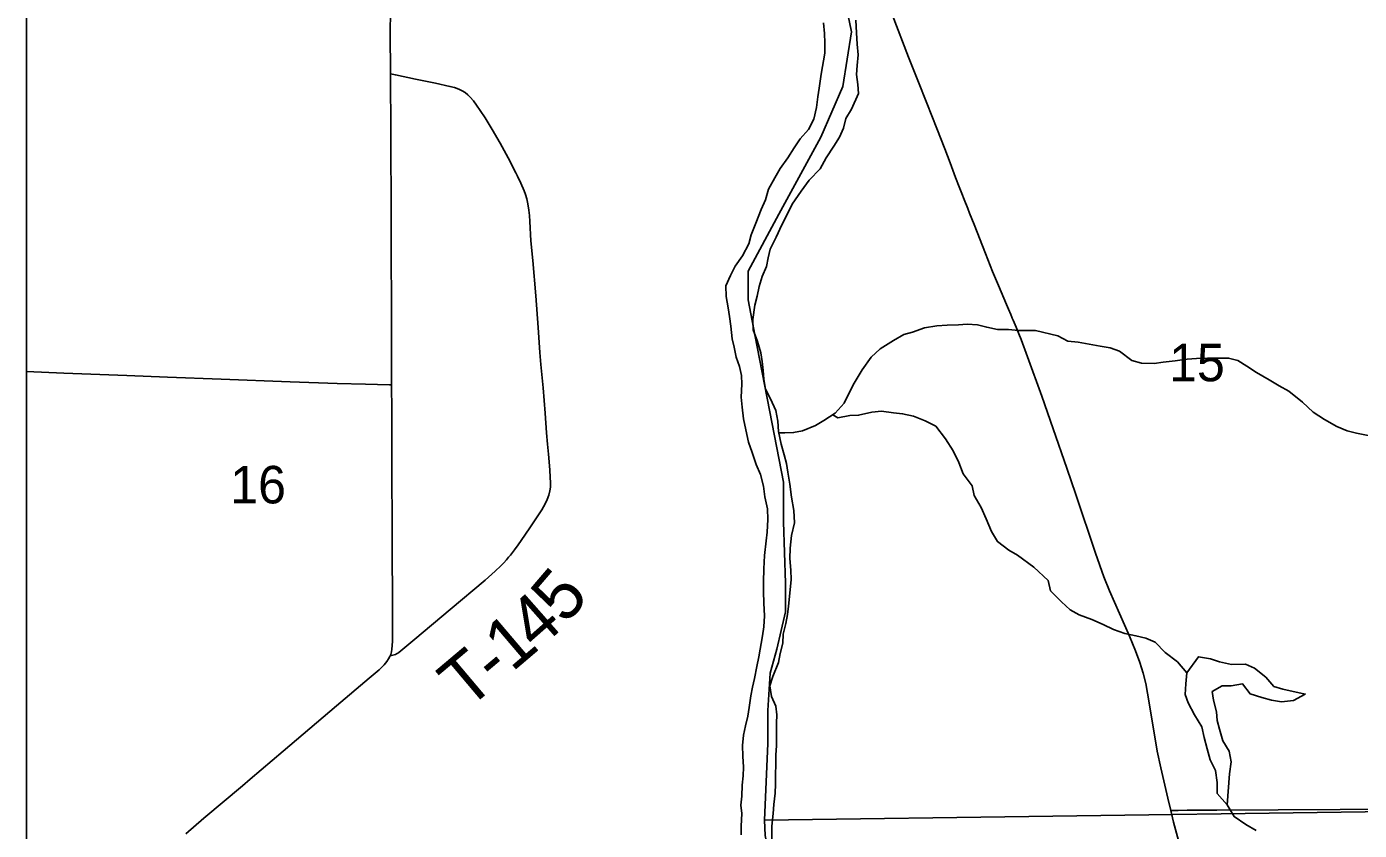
# Model space of a CAD drawing. Extents: x -8.5 to 18.7, y -20.3 to 7.
# Drawn here: x -8.459 to -5.484, y -16.948 to -15.153 of the extents above; entities that cross this region are included whole.
import ezdxf

# ---------------------------------------------------------------- set-up
doc = ezdxf.new("R2010")
doc.units = 0
for name, color, linetype in [('GM_X_Corporation', 7, 'Continuous'), ('GM_X_County_Road', 7, 'Continuous'), ('GM_X_Major_River', 7, 'Continuous'), ('GM_X_Minor_Lake', 7, 'Continuous'), ('GM_X_Minor_River', 7, 'Continuous'), ('GM_X_Section', 7, 'Continuous'), ('GM_X_Section_Text', 7, 'Continuous'), ('GM_X_Township_Road', 7, 'Continuous'), ('GM_X_Township_Road_Text', 7, 'Continuous'), ('GM_X_Unincorporated_Text', 7, 'Continuous'), ('SH_Cut_Line', 7, 'Continuous')]:
    doc.layers.add(name, color=color, linetype=linetype)

msp = doc.modelspace()

# ---------------------------------------------------------------- linework, layer by layer
at = {"layer": 'GM_X_Corporation'}
msp.add_lwpolyline([(-8.4587, -10.6981), (-8.4587, -20.262), (-0.9232, -20.262)], dxfattribs=at)
at = {"layer": 'GM_X_County_Road'}
for points in [[(-7.6468, -15.2583), (-7.6474, -15.1658), (-7.646, -15.0751)], [(-5.9046, -16.903), (-5.9112, -16.876), (-5.9271, -16.8082), (-5.9347, -16.7705), (-5.9525, -16.6626), (-5.9606, -16.6198), (-5.9662, -16.5967), (-5.9736, -16.5728), (-5.9831, -16.5471), (-5.9969, -16.5138), (-6.0417, -16.4125), (-6.0539, -16.3814), (-6.0728, -16.3288), (-6.1164, -16.1978), (-6.1368, -16.1391), (-6.1669, -16.0508), (-6.1925, -15.9781), (-6.2243, -15.8904), (-6.2386, -15.852), (-6.2436, -15.8393), (-6.2497, -15.8244), (-6.2564, -15.8085), (-6.2583, -15.8041), (-6.2593, -15.8018), (-6.2616, -15.7961), (-6.2671, -15.7836), (-6.2715, -15.7734), (-6.2894, -15.7311), (-6.3022, -15.7001), (-6.3179, -15.6595), (-6.3438, -15.5949), (-6.3488, -15.5822), (-6.3537, -15.5694), (-6.3578, -15.559), (-6.3655, -15.5393), (-6.371, -15.5255), (-6.3769, -15.5105), (-6.3848, -15.4896), (-6.397, -15.457), (-6.4088, -15.4256), (-6.4269, -15.3807), (-6.4494, -15.3241), (-6.4695, -15.2732), (-6.4901, -15.2212), (-6.5267, -15.1261)], [(-7.644, -15.9528), (-7.6442, -15.8582), (-7.6449, -15.5784), (-7.646, -15.3922), (-7.6468, -15.2583)], [(-7.6471, -16.5579), (-7.646, -16.5551), (-7.6444, -16.5492), (-7.6434, -16.543), (-7.6421, -16.5259), (-7.6418, -16.4873), (-7.6428, -16.271), (-7.6431, -16.1454), (-7.6438, -16.0111), (-7.644, -15.9528)], [(-8.1034, -16.9552), (-8.0628, -16.9204), (-7.977, -16.848), (-7.9598, -16.8336), (-7.8863, -16.7705), (-7.7672, -16.6694), (-7.6939, -16.6078), (-7.6721, -16.5894), (-7.6607, -16.5782), (-7.6543, -16.5706), (-7.6506, -16.5647), (-7.6477, -16.5594), (-7.6471, -16.5579)], [(-5.9046, -16.903), (-5.8878, -16.903), (-5.8679, -16.9028), (-5.802, -16.9024), (-5.6652, -16.902), (-5.3879, -16.9005), (-5.2225, -16.8994), (-5.1318, -16.8991), (-5.0323, -16.8988), (-4.9278, -16.8989), (-4.8799, -16.8985)], [(-5.8826, -16.9866), (-5.8982, -16.9291), (-5.9046, -16.903)]]:
    msp.add_lwpolyline(points, dxfattribs=at)
at = {"layer": 'GM_X_Major_River'}
for points in [[(-6.6061, -15.1673), (-6.6075, -15.1384)], [(-6.6795, -15.1448), (-6.6774, -15.1684), (-6.6767, -15.1889), (-6.6769, -15.2124), (-6.6848, -15.2595), (-6.6895, -15.2906), (-6.6926, -15.3095), (-6.6958, -15.3338), (-6.7013, -15.3596), (-6.7136, -15.3831), (-6.7319, -15.4035), (-6.7456, -15.4239), (-6.7594, -15.4458), (-6.7762, -15.47), (-6.7885, -15.4905), (-6.8023, -15.5162), (-6.8092, -15.5397), (-6.8192, -15.5617), (-6.8308, -15.592), (-6.8415, -15.6177), (-6.8462, -15.6382), (-6.8608, -15.6647), (-6.8768, -15.6881), (-6.8876, -15.7086), (-6.8976, -15.7321), (-6.897, -15.7556), (-6.8926, -15.7807), (-6.8897, -15.8004), (-6.8868, -15.8217), (-6.8839, -15.8498), (-6.8795, -15.8689), (-6.8751, -15.8909), (-6.8676, -15.9122), (-6.8632, -15.932), (-6.8618, -15.951), (-6.8635, -15.9806), (-6.8614, -16.0026), (-6.8585, -16.0284), (-6.8534, -16.0535), (-6.8475, -16.0809), (-6.8393, -16.1037), (-6.8304, -16.1311), (-6.8206, -16.1532), (-6.814, -16.1791), (-6.8111, -16.2026), (-6.8052, -16.23), (-6.8038, -16.2535), (-6.8055, -16.2816), (-6.8079, -16.3014), (-6.8112, -16.334), (-6.8129, -16.3636), (-6.8138, -16.3924), (-6.8139, -16.4145), (-6.8133, -16.4403), (-6.8112, -16.4684), (-6.8129, -16.4934), (-6.8161, -16.5132), (-6.8239, -16.5602), (-6.8286, -16.5814), (-6.8341, -16.6087), (-6.838, -16.6277), (-6.8419, -16.6474), (-6.8459, -16.6732), (-6.849, -16.6929), (-6.8537, -16.7142), (-6.8584, -16.7354), (-6.8608, -16.7582), (-6.8602, -16.7817), (-6.8581, -16.8068), (-6.8589, -16.8258), (-6.8614, -16.847), (-6.8623, -16.8713), (-6.8647, -16.8911), (-6.8625, -16.91), (-6.8634, -16.9381), (-6.8636, -16.9579)], [(-6.7955, -16.9841), (-6.7953, -16.9385), (-6.792, -16.9097), (-6.7904, -16.89), (-6.788, -16.8642), (-6.7871, -16.8444), (-6.787, -16.8232), (-6.7861, -16.8004), (-6.7859, -16.7799), (-6.785, -16.7579), (-6.7847, -16.7085), (-6.7838, -16.6895), (-6.786, -16.6705), (-6.7957, -16.6485), (-6.7994, -16.6249), (-6.7932, -16.6044), (-6.7801, -16.5726), (-6.7762, -16.5529), (-6.7707, -16.5294), (-6.7698, -16.5097), (-6.7636, -16.4854), (-6.7605, -16.4657), (-6.7581, -16.4467), (-6.7549, -16.4179), (-6.7517, -16.3875), (-6.753, -16.367), (-6.7551, -16.3404), (-6.7542, -16.3176), (-6.751, -16.2895), (-6.7448, -16.2607), (-6.7461, -16.2334), (-6.7513, -16.2037), (-6.7549, -16.1749), (-6.7592, -16.1475), (-6.7622, -16.1285), (-6.7673, -16.1095), (-6.774, -16.0851), (-6.7806, -16.057), (-6.782, -16.0342), (-6.7864, -16.0099), (-6.7984, -15.984), (-6.8096, -15.9627), (-6.8133, -15.9399), (-6.8146, -15.9209), (-6.8168, -15.9011), (-6.8197, -15.8814), (-6.8271, -15.8563), (-6.8368, -15.8304), (-6.8374, -15.8068), (-6.8334, -15.775), (-6.828, -15.7552), (-6.8233, -15.7333), (-6.8164, -15.7113), (-6.8071, -15.6885), (-6.8032, -15.6696), (-6.7986, -15.6499), (-6.7855, -15.6234), (-6.7732, -15.5953), (-6.7625, -15.5757), (-6.7494, -15.5492), (-6.7296, -15.5204), (-6.712, -15.4962), (-6.6876, -15.4705), (-6.6738, -15.4463), (-6.657, -15.4199), (-6.644, -15.4002), (-6.6355, -15.3797), (-6.6301, -15.3585), (-6.6171, -15.3373), (-6.6017, -15.3025), (-6.6031, -15.282), (-6.606, -15.2599), (-6.6043, -15.2402), (-6.6027, -15.2159), (-6.6048, -15.1923), (-6.6061, -15.1673)]]:
    msp.add_lwpolyline(points, dxfattribs=at)
at = {"layer": 'GM_X_Minor_Lake'}
for points in [[(-5.7789, -16.8904), (-5.7732, -16.8214), (-5.77, -16.7949), (-5.7744, -16.7706), (-5.7887, -16.7477), (-5.7961, -16.7219), (-5.8013, -16.7022), (-5.8027, -16.6832), (-5.8093, -16.6566), (-5.8123, -16.6376), (-5.7902, -16.6249), (-5.7698, -16.625), (-5.7441, -16.6206), (-5.7275, -16.6427), (-5.7011, -16.6511), (-5.6799, -16.6566), (-5.6573, -16.6605), (-5.6308, -16.6576), (-5.6042, -16.6433), (-5.6541, -16.6324), (-5.6745, -16.6263), (-5.6925, -16.6057), (-5.7174, -16.5851), (-5.7377, -16.5766), (-5.7688, -16.5772), (-5.796, -16.571), (-5.8156, -16.5648), (-5.8428, -16.5601), (-5.8688, -16.5956)], [(-5.8688, -16.5956), (-5.8712, -16.6206), (-5.8721, -16.6441), (-5.8661, -16.6631), (-5.8519, -16.6897), (-5.8354, -16.7164), (-5.8303, -16.7399), (-5.8236, -16.7658), (-5.8169, -16.7901), (-5.805, -16.8136), (-5.8013, -16.841), (-5.8007, -16.8652), (-5.7789, -16.8904)]]:
    msp.add_lwpolyline(points, dxfattribs=at)
at = {"layer": 'GM_X_Minor_River'}
for points in [[(-6.7799, -16.0602), (-6.7663, -16.0601), (-6.7466, -16.0595), (-6.7268, -16.0558), (-6.698, -16.0438), (-6.679, -16.0325), (-6.6539, -16.016), (-6.634, -15.9941), (-6.6225, -15.9706), (-6.611, -15.9494), (-6.5934, -15.9191), (-6.5735, -15.8912), (-6.553, -15.8723), (-6.5233, -15.8542), (-6.5005, -15.8407), (-6.4808, -15.8355), (-6.4542, -15.8258), (-6.4269, -15.8214), (-6.4034, -15.82), (-6.3784, -15.8187), (-6.3594, -15.8172), (-6.3359, -15.8189), (-6.3155, -15.8243), (-6.2913, -15.829), (-6.2671, -15.8292), (-6.2444, -15.8316), (-6.2067, -15.8315)], [(-6.2067, -15.8315), (-6.1565, -15.8431), (-6.1346, -15.8553), (-6.1112, -15.8577), (-6.087, -15.8617), (-6.062, -15.8663), (-6.0401, -15.8703), (-6.019, -15.878), (-5.9918, -15.8986), (-5.9699, -15.9048), (-5.9419, -15.9049), (-5.9215, -15.902), (-5.895, -15.8991), (-5.8677, -15.8955), (-5.8473, -15.8941), (-5.8223, -15.8935), (-5.7989, -15.8936), (-5.7754, -15.893), (-5.755, -15.8984), (-5.7346, -15.9114), (-5.7135, -15.9252), (-5.6849, -15.942), (-5.6623, -15.955), (-5.6411, -15.9673), (-5.6103, -15.9917), (-5.5869, -16.0139), (-5.5613, -16.0299), (-5.5341, -16.046), (-5.5107, -16.0553), (-5.4903, -16.0607), (-5.4639, -16.0661)], [(-6.6593, -16.0196), (-6.6479, -16.0267), (-6.6213, -16.0215), (-6.6016, -16.0208), (-6.572, -16.0142), (-6.55, -16.012), (-6.5236, -16.0152), (-6.5031, -16.0176), (-6.4789, -16.0231), (-6.4532, -16.0331), (-6.429, -16.0454), (-6.4072, -16.0736), (-6.3907, -16.1003), (-6.378, -16.1262), (-6.3683, -16.1513), (-6.348, -16.178), (-6.3436, -16.2001), (-6.3279, -16.2267), (-6.3167, -16.2519), (-6.3047, -16.28), (-6.2912, -16.3029), (-6.2664, -16.322), (-6.2467, -16.3328), (-6.2104, -16.36)], [(-6.2104, -16.36), (-6.1786, -16.3898), (-6.1734, -16.4126), (-6.1486, -16.437), (-6.129, -16.4553), (-6.1094, -16.4661), (-6.0807, -16.4768), (-6.0558, -16.4876), (-6.0324, -16.4991), (-6.0075, -16.5084), (-5.9825, -16.513), (-5.9606, -16.5185), (-5.9395, -16.5277), (-5.9169, -16.5506), (-5.8898, -16.5712), (-5.8688, -16.5956), (-5.8712, -16.6206), (-5.8721, -16.6441), (-5.8661, -16.6631), (-5.8519, -16.6897), (-5.8354, -16.7164), (-5.8303, -16.7399), (-5.8236, -16.7658), (-5.8169, -16.7901), (-5.805, -16.8136), (-5.8013, -16.841), (-5.8007, -16.8652), (-5.7789, -16.8904), (-5.7632, -16.917), (-5.7368, -16.9346), (-5.7142, -16.9476)]]:
    msp.add_lwpolyline(points, dxfattribs=at)
at = {"layer": 'GM_X_Section'}
for points in [[(-6.7244, -14.8856), (-4.8936, -14.8786), (-4.8803, -16.8978), (-6.8119, -16.9248), (-6.8038, -16.7539), (-6.8038, -16.6803), (-6.7989, -16.5969), (-6.7842, -16.5429), (-6.7645, -16.4595), (-6.7645, -16.3957), (-6.7694, -16.2584), (-6.7694, -16.1701), (-6.7891, -16.067), (-6.8332, -15.8414), (-6.8479, -15.7629), (-6.8479, -15.6991), (-6.7792, -15.5715), (-6.686, -15.3998), (-6.637, -15.287), (-6.6174, -15.1644), (-6.637, -15.0711), (-6.6615, -14.9926), (-6.682, -14.9465), (-6.6958, -14.9142)], [(-6.8119, -16.9248), (-4.8803, -16.8978), (-4.9245, -18.9152), (-6.9481, -18.8937), (-6.9297, -17.5727), (-6.9291, -17.4939), (-6.8886, -17.439), (-6.873, -17.4115), (-6.8551, -17.3757), (-6.8396, -17.3316), (-6.8241, -17.291), (-6.8062, -17.2385), (-6.8002, -17.2051), (-6.7931, -17.1728), (-6.7919, -17.1335), (-6.7907, -17.1036), (-6.7943, -17.0714), (-6.7971, -17.0342), (-6.7978, -17.0237), (-6.8026, -16.9986), (-6.8098, -16.9592)]]:
    msp.add_lwpolyline(points, close=True, dxfattribs=at)
at = {"layer": 'GM_X_Township_Road'}
for points in [[(-7.6471, -16.5579), (-7.6383, -16.5555), (-7.6356, -16.5547), (-7.633, -16.5536), (-7.6302, -16.5521), (-7.6278, -16.5502), (-7.5921, -16.5208), (-7.5132, -16.4543), (-7.4352, -16.3887), (-7.4129, -16.3689), (-7.4003, -16.3568), (-7.3937, -16.3502), (-7.3875, -16.3433), (-7.3827, -16.338), (-7.3785, -16.333), (-7.3694, -16.3212), (-7.3613, -16.3102), (-7.3465, -16.2887), (-7.3338, -16.2702), (-7.3187, -16.2475), (-7.3086, -16.2318), (-7.3013, -16.2188), (-7.2965, -16.2087), (-7.2932, -16.1993), (-7.2908, -16.1897), (-7.2896, -16.1811), (-7.2891, -16.1712), (-7.2897, -16.16), (-7.2911, -16.1427), (-7.2939, -16.108), (-7.2958, -16.0857), (-7.298, -16.0597), (-7.3015, -16.0164), (-7.3057, -15.9596), (-7.3105, -15.9078), (-7.3128, -15.8806), (-7.3165, -15.8249), (-7.3218, -15.754), (-7.3288, -15.6755), (-7.3328, -15.6315), (-7.3352, -15.5879), (-7.3362, -15.575), (-7.3374, -15.5632), (-7.3396, -15.5484), (-7.3421, -15.5375), (-7.3451, -15.5281), (-7.3481, -15.52), (-7.3555, -15.5028), (-7.363, -15.4871), (-7.3668, -15.4793), (-7.3837, -15.4461), (-7.4018, -15.4135), (-7.4197, -15.3826), (-7.4349, -15.3566), (-7.446, -15.3404), (-7.4541, -15.3285), (-7.4613, -15.3188), (-7.4683, -15.3109), (-7.474, -15.3055), (-7.48, -15.3005), (-7.4861, -15.2968), (-7.4922, -15.2935), (-7.4975, -15.2914), (-7.5036, -15.2892), (-7.5138, -15.2866), (-7.5463, -15.2795), (-7.5908, -15.2701), (-7.6354, -15.2608), (-7.6468, -15.2583)], [(-8.4587, -15.9233), (-8.3757, -15.9266), (-8.2353, -15.9319), (-8.1446, -15.9356), (-8.0241, -15.94), (-7.8701, -15.9458), (-7.7657, -15.9496), (-7.7023, -15.9514), (-7.6489, -15.9527), (-7.644, -15.9528)]]:
    msp.add_lwpolyline(points, dxfattribs=at)
at = {"layer": 'GM_X_Unincorporated_Text'}
msp.add_lwpolyline([(-6.8098, -16.9592), (-6.8119, -16.9248), (-6.8038, -16.7539), (-6.8038, -16.6803), (-6.7989, -16.5969), (-6.7842, -16.5429), (-6.7645, -16.4595), (-6.7645, -16.3957), (-6.7694, -16.2584), (-6.7694, -16.1701), (-6.7891, -16.067), (-6.8332, -15.8414), (-6.8479, -15.7629), (-6.8479, -15.6991), (-6.7792, -15.5715), (-6.686, -15.3998), (-6.637, -15.287), (-6.6174, -15.1644), (-6.637, -15.0711), (-6.6615, -14.9926), (-6.682, -14.9465), (-8.4587, -14.9031), (-8.4587, -16.9765)], dxfattribs=at)
at = {"layer": 'SH_Cut_Line'}
msp.add_lwpolyline([(-8.4587, -10.6981), (-8.4587, -20.262), (18.7413, -20.262), (18.7413, -10.9039)], dxfattribs=at)

# ---------------------------------------------------------------- texts
at = {"layer": 'GM_X_Section_Text'}
for s, p in [('15', (-5.9085, -15.9449)), ('16', (-8.0043, -16.2176))]:
    msp.add_text(s, height=0.08371, rotation=0, dxfattribs=at).set_placement(p)
at = {"layer": 'GM_X_Township_Road_Text'}
for s, rotation, p in [('5', 49.4608, (-7.2554, -16.4901)), ('4', 41.3665, (-7.3202, -16.5488)), ('1', 40.3633, (-7.3752, -16.5956)), ('T', 40.1244, (-7.4762, -16.6808)), ('-', 40.1657, (-7.4112, -16.626))]:
    msp.add_text(s, height=0.1136, rotation=rotation, dxfattribs=at).set_placement(p)

doc.saveas('drawing.dxf')
